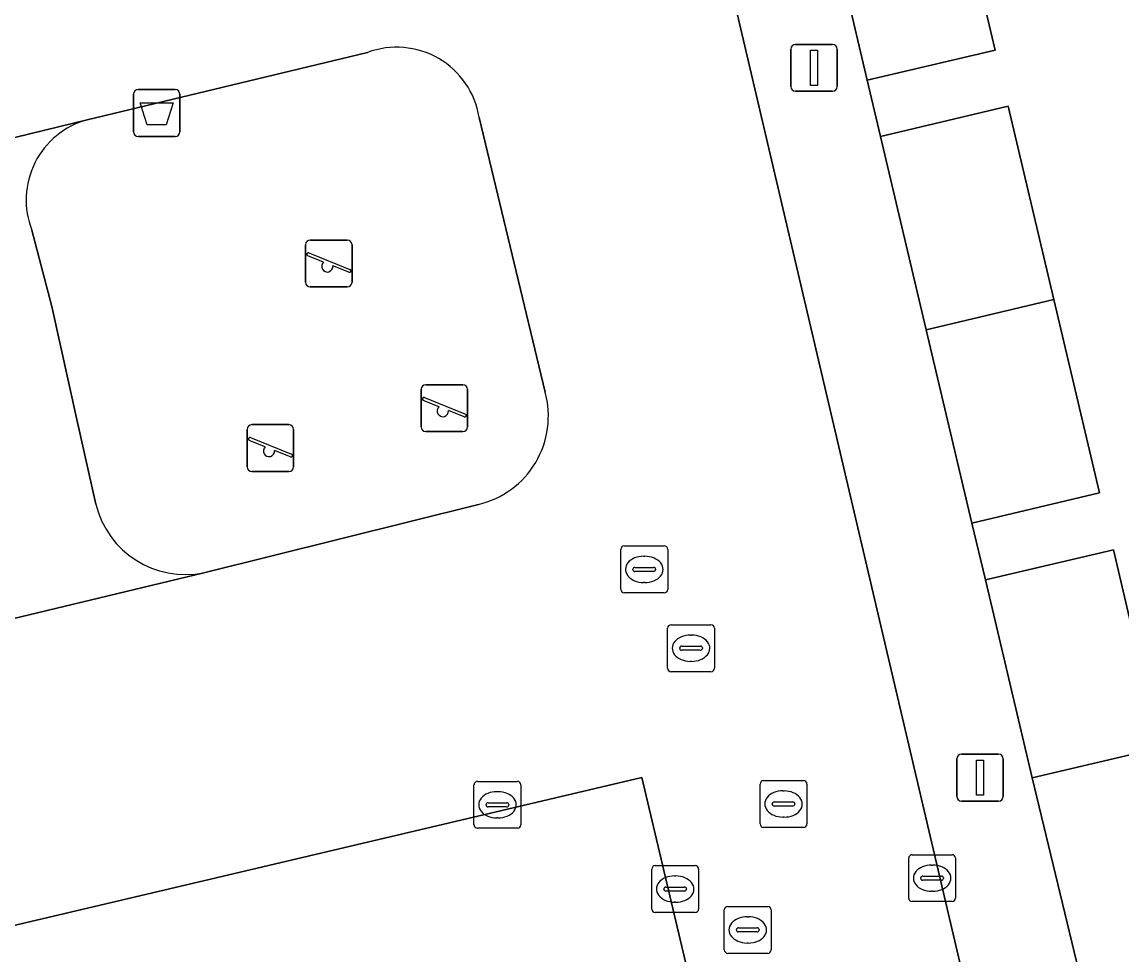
# Model space of a CAD drawing. Extents: x 158031 to 159244, y 380104 to 381214.
# Drawn here: x 158661.57 to 158685.04, y 380591.53 to 380611.43 of the extents above; entities that cross this region are included whole.
import ezdxf

# ---------------------------------------------------------------- set-up
doc = ezdxf.new("R2010")
doc.units = 0
for name, color, linetype in [('IMGEO_Afvalbak', 7, 'Continuous'), ('IMGEO_Erf', 7, 'Continuous'), ('IMGEO_Hek', 7, 'Continuous'), ('IMGEO_Kolk', 7, 'Continuous'), ('IMGEO_Lichtmast', 7, 'Continuous'), ('IMGEO_Pand', 7, 'Continuous'), ('IMGEO_Parkeervlak_open', 7, 'Continuous'), ('IMGEO_Rijbaan_lokaal_open', 7, 'Continuous'), ('IMGEO_Rioolput', 7, 'Continuous'), ('IMGEO_Speelvoorziening', 7, 'Continuous'), ('IMGEO_Terreindeel_zand', 7, 'Continuous'), ('IMGEO_Voetpad_open', 7, 'Continuous')]:
    doc.layers.add(name, color=color, linetype=linetype)

msp = doc.modelspace()

# ---------------------------------------------------------------- linework, layer by layer
at = {"layer": 'IMGEO_Afvalbak'}
for p, q in [((158664.05, 380609.991), (158664.84, 380609.991)), ((158664.84, 380609.991), (158664.05, 380609.991)), ((158663.95, 380609.091), (158663.95, 380609.891)), ((158663.95, 380609.891), (158663.95, 380609.091)), ((158664.94, 380609.891), (158664.94, 380609.091)), ((158664.94, 380609.091), (158664.94, 380609.891)), ((158664.84, 380608.991), (158664.05, 380608.991)), ((158664.05, 380608.991), (158664.84, 380608.991))]:
    msp.add_line(p, q, dxfattribs=at)
msp.add_lwpolyline([(158664.093, 380609.705), (158664.797, 380609.705), (158664.648, 380609.235), (158664.242, 380609.235), (158664.093, 380609.705)], dxfattribs=at)
for centre, start, end in [((158664.05, 380609.891), 90, 180), ((158664.05, 380609.891), 90, 180), ((158664.84, 380609.891), 0, 90), ((158664.84, 380609.891), 360, 90), ((158664.05, 380609.091), 180, 270), ((158664.05, 380609.091), 180, 270), ((158664.84, 380609.091), 270, 0), ((158664.84, 380609.091), 270, 0)]:
    msp.add_arc(centre, 0.1, start, end, dxfattribs=at)
at = {"layer": 'IMGEO_Erf'}
msp.add_lwpolyline([(158685.293, 380617.279), (158682.451, 380616.611), (158681.185, 380621.996), (158679.96, 380621.708), (158677.346, 380621.12), (158677.745, 380619.429), (158677.453, 380619.361), (158678.61, 380614.426), (158681.336, 380615.068), (158682.334, 380610.828), (158679.608, 380610.187), (158679.891, 380608.99), (158682.616, 380609.633), (158683.59, 380605.511), (158684.563, 380601.388), (158681.838, 380600.744), (158682.133, 380599.534), (158684.859, 380600.175), (158685.852, 380595.949), (158683.126, 380595.308), (158684.369, 380590.154), (158684.603, 380590.209), (158686.699, 380581.338)], dxfattribs=at)
at = {"layer": 'IMGEO_Hek'}
for points in [[(158668.944, 380610.78), (158662.959, 380609.345)], [(158672.732, 380603.538), (158671.327, 380609.397)], [(158661.782, 380606.987), (158662.205, 380605.36)], [(158662.738, 380602.954), (158663.15, 380601.146)], [(158665.451, 380599.684), (158671.311, 380601.141)]]:
    msp.add_lwpolyline(points, dxfattribs=at)
for centre, radius, start, end in [((158669.568, 380609.111), 1.782, 9.2328, 110.5088), ((158663.437, 380607.634), 1.777, 105.5994, 201.3483), ((158670.871, 380603.022), 1.932, 283.1787, 15.5003), ((158665.054, 380601.602), 1.958, 193.4531, 281.6851)]:
    msp.add_arc(centre, radius, start, end, dxfattribs=at)
at = {"layer": 'IMGEO_Kolk'}
for p, q in [((158671.291, 380595.234), (158672.143, 380595.234)), ((158671.216, 380594.308), (158671.216, 380595.16)), ((158671.704, 380595.014), (158671.729, 380595.014)), ((158672.217, 380595.16), (158672.217, 380594.308)), ((158671.475, 380594.728), (158671.475, 380594.74)), ((158671.518, 380594.777), (158671.916, 380594.777)), ((158671.959, 380594.74), (158671.959, 380594.728)), ((158671.913, 380594.691), (158671.515, 380594.691)), ((158671.727, 380594.454), (158671.702, 380594.454)), ((158672.143, 380594.234), (158671.291, 380594.234)), ((158680.491, 380592.743), (158680.491, 380593.595)), ((158680.566, 380593.669), (158681.418, 380593.669)), ((158681.492, 380593.595), (158681.492, 380592.743)), ((158675.008, 380592.511), (158675.008, 380593.363)), ((158675.083, 380593.437), (158675.935, 380593.437)), ((158676.009, 380593.363), (158676.009, 380592.511)), ((158680.979, 380593.449), (158681.004, 380593.449)), ((158675.496, 380593.217), (158675.521, 380593.217)), ((158680.75, 380593.163), (158680.75, 380593.175)), ((158681.188, 380593.126), (158680.79, 380593.126)), ((158680.793, 380593.212), (158681.191, 380593.212)), ((158681.234, 380593.175), (158681.234, 380593.163)), ((158675.267, 380592.931), (158675.267, 380592.943)), ((158675.705, 380592.894), (158675.307, 380592.894)), ((158675.31, 380592.98), (158675.708, 380592.98)), ((158675.751, 380592.943), (158675.751, 380592.931)), ((158681.002, 380592.889), (158680.977, 380592.889)), ((158675.519, 380592.657), (158675.494, 380592.657)), ((158681.418, 380592.669), (158680.566, 380592.669)), ((158675.935, 380592.437), (158675.083, 380592.437))]:
    msp.add_line(p, q, dxfattribs=at)
for points in [[(158671.291, 380595.234), (158672.143, 380595.234)], [(158671.216, 380594.308), (158671.216, 380595.16)], [(158672.217, 380595.16), (158672.217, 380594.308)], [(158672.143, 380594.234), (158671.291, 380594.234)], [(158680.491, 380592.743), (158680.491, 380593.595)], [(158680.566, 380593.669), (158681.418, 380593.669)], [(158681.492, 380593.595), (158681.492, 380592.743)], [(158675.008, 380592.511), (158675.008, 380593.363)], [(158675.083, 380593.437), (158675.935, 380593.437)], [(158676.009, 380593.363), (158676.009, 380592.511)], [(158681.418, 380592.669), (158680.566, 380592.669)], [(158675.935, 380592.437), (158675.083, 380592.437)]]:
    msp.add_lwpolyline(points, dxfattribs=at)
for centre, radius, start, end in [((158671.293, 380595.158), 0.0765, 91.552, 178.448), ((158671.293, 380595.158), 0.0765, 91.552, 178.448), ((158672.141, 380595.158), 0.0765, 1.552, 88.448), ((158672.141, 380595.158), 0.0765, 1.552, 88.448), ((158671.515, 380594.737), 0.0403, 85.8775, 175.7526), ((158671.512, 380594.727), 0.0366, 178.938, 274.7102), ((158671.916, 380594.734), 0.043, 264.8664, 352.4533), ((158671.92, 380594.739), 0.0386, 1.7309, 96.639), ((158671.293, 380594.31), 0.0765, 181.552, 268.448), ((158671.293, 380594.31), 0.0765, 181.552, 268.448), ((158672.141, 380594.31), 0.0765, 271.552, 358.448), ((158672.141, 380594.31), 0.0765, 271.552, 358.448), ((158680.568, 380593.593), 0.0765, 91.552, 178.448), ((158680.568, 380593.593), 0.0765, 91.552, 178.448), ((158681.416, 380593.593), 0.0765, 1.552, 88.448), ((158681.416, 380593.593), 0.0765, 1.552, 88.448), ((158675.085, 380593.361), 0.0765, 91.552, 178.448), ((158675.085, 380593.361), 0.0765, 91.552, 178.448), ((158675.933, 380593.361), 0.0765, 1.552, 88.448), ((158675.933, 380593.361), 0.0765, 1.552, 88.448), ((158680.79, 380593.172), 0.0403, 85.8775, 175.7526), ((158680.787, 380593.162), 0.0366, 178.938, 274.7102), ((158681.191, 380593.169), 0.043, 264.8664, 352.4533), ((158681.195, 380593.174), 0.0386, 1.7309, 96.639), ((158675.307, 380592.94), 0.0403, 85.8775, 175.7526), ((158675.304, 380592.93), 0.0366, 178.938, 274.7102), ((158675.708, 380592.937), 0.043, 264.8664, 352.4533), ((158675.712, 380592.942), 0.0386, 1.7309, 96.639), ((158680.568, 380592.745), 0.0765, 181.552, 268.448), ((158680.568, 380592.745), 0.0765, 181.552, 268.448), ((158681.416, 380592.745), 0.0765, 271.552, 358.448), ((158681.416, 380592.745), 0.0765, 271.552, 358.448), ((158675.085, 380592.513), 0.0765, 181.552, 268.448), ((158675.085, 380592.513), 0.0765, 181.552, 268.448), ((158675.933, 380592.513), 0.0765, 271.552, 358.448), ((158675.933, 380592.513), 0.0765, 271.552, 358.448)]:
    msp.add_arc(centre, radius, start, end, dxfattribs=at)
for centre, major_axis, ratio, start_param, end_param in [((158671.703, 380594.734), (-0.387, 0.002), 0.722429, 4.712389, 7.853982), ((158671.728, 380594.734), (-0.39, 0.002), 0.717154, 1.570796, 4.712389), ((158680.978, 380593.169), (-0.387, 0.002), 0.722429, 4.712389, 7.853982), ((158681.003, 380593.169), (-0.39, 0.002), 0.717154, 1.570796, 4.712389), ((158675.495, 380592.937), (-0.387, 0.002), 0.722429, 4.712389, 7.853982), ((158675.52, 380592.937), (-0.39, 0.002), 0.717154, 1.570796, 4.712389)]:
    msp.add_ellipse(centre, major_axis=major_axis, ratio=ratio, start_param=start_param, end_param=end_param, dxfattribs=at)
at = {"layer": 'IMGEO_Lichtmast'}
for p, q in [((158678.077, 380610.952), (158678.867, 380610.952)), ((158678.867, 380610.952), (158678.077, 380610.952)), ((158677.977, 380610.052), (158677.977, 380610.852)), ((158677.977, 380610.852), (158677.977, 380610.052)), ((158678.967, 380610.852), (158678.967, 380610.052)), ((158678.967, 380610.052), (158678.967, 380610.852)), ((158678.867, 380609.952), (158678.077, 380609.952)), ((158678.077, 380609.952), (158678.867, 380609.952)), ((158681.52, 380594.911), (158681.52, 380595.711)), ((158681.52, 380595.711), (158681.52, 380594.911)), ((158681.62, 380595.811), (158682.41, 380595.811)), ((158682.41, 380595.811), (158681.62, 380595.811)), ((158682.51, 380595.711), (158682.51, 380594.911)), ((158682.51, 380594.911), (158682.51, 380595.711)), ((158682.41, 380594.811), (158681.62, 380594.811)), ((158681.62, 380594.811), (158682.41, 380594.811))]:
    msp.add_line(p, q, dxfattribs=at)
for points in [[(158678.397, 380610.827), (158678.547, 380610.827), (158678.547, 380610.077), (158678.397, 380610.077), (158678.397, 380610.827)], [(158681.94, 380595.686), (158682.09, 380595.686), (158682.09, 380594.936), (158681.94, 380594.936), (158681.94, 380595.686)]]:
    msp.add_lwpolyline(points, dxfattribs=at)
for centre, start, end in [((158678.077, 380610.852), 90, 180), ((158678.077, 380610.852), 90, 180), ((158678.867, 380610.852), 0, 90), ((158678.867, 380610.852), 360, 90), ((158678.077, 380610.052), 180, 270), ((158678.077, 380610.052), 180, 270), ((158678.867, 380610.052), 270, 0), ((158678.867, 380610.052), 270, 0), ((158681.62, 380595.711), 90, 180), ((158681.62, 380595.711), 90, 180), ((158682.41, 380595.711), 0, 90), ((158682.41, 380595.711), 360, 90), ((158681.62, 380594.911), 180, 270), ((158681.62, 380594.911), 180, 270), ((158682.41, 380594.911), 270, 0), ((158682.41, 380594.911), 270, 0)]:
    msp.add_arc(centre, 0.1, start, end, dxfattribs=at)
at = {"layer": 'IMGEO_Pand'}
for points in [[(158679.608, 380610.187), (158682.334, 380610.828), (158681.336, 380615.068), (158678.61, 380614.426)], [(158683.59, 380605.511), (158682.616, 380609.633), (158679.891, 380608.99), (158680.865, 380604.867)], [(158683.59, 380605.511), (158680.865, 380604.867), (158681.838, 380600.744), (158684.563, 380601.388)], [(158682.133, 380599.534), (158683.126, 380595.308), (158685.852, 380595.949), (158684.859, 380600.175)]]:
    msp.add_lwpolyline(points, close=True, dxfattribs=at)
at = {"layer": 'IMGEO_Parkeervlak_open'}
for points in [[(158662.959, 380609.345), (158645.363, 380605.047), (158647.633, 380595.402), (158665.451, 380599.684)], [(158663.15, 380601.146), (158662.738, 380602.954), (158662.205, 380605.36), (158661.782, 380606.987)]]:
    msp.add_lwpolyline(points, dxfattribs=at)
for centre, radius, start, end in [((158663.437, 380607.634), 1.777, 105.5994, 201.3483), ((158665.054, 380601.602), 1.958, 193.4531, 281.6851)]:
    msp.add_arc(centre, radius, start, end, dxfattribs=at)
at = {"layer": 'IMGEO_Rijbaan_lokaal_open'}
msp.add_lwpolyline([(158674.8, 380595.318), (158681.44, 380567.252), (158682.048, 380564.681), (158687.531, 380566.04), (158675.144, 380618.798), (158674.853, 380618.727), (158646.289, 380611.903), (158642.774, 380611.091), (158641.644, 380615.902), (158637.085, 380614.819), (158638.238, 380610.014), (158643.37, 380588.22), (158643.438, 380587.928)], close=True, dxfattribs=at)
for points in [[(158671.311, 380601.141), (158665.451, 380599.684), (158647.633, 380595.402), (158645.363, 380605.047), (158662.959, 380609.345), (158668.944, 380610.78)], [(158671.327, 380609.397), (158672.732, 380603.538)]]:
    msp.add_lwpolyline(points, dxfattribs=at)
for centre, radius, start, end in [((158669.568, 380609.111), 1.782, 9.2328, 110.5088), ((158670.871, 380603.022), 1.932, 283.1787, 15.5003)]:
    msp.add_arc(centre, radius, start, end, dxfattribs=at)
at = {"layer": 'IMGEO_Rioolput'}
for p, q in [((158674.349, 380599.329), (158674.349, 380600.181)), ((158674.424, 380600.255), (158675.276, 380600.255)), ((158675.35, 380600.181), (158675.35, 380599.329)), ((158674.837, 380600.035), (158674.862, 380600.035)), ((158674.608, 380599.749), (158674.608, 380599.761)), ((158675.046, 380599.712), (158674.648, 380599.712)), ((158674.651, 380599.798), (158675.049, 380599.798)), ((158675.092, 380599.761), (158675.092, 380599.749)), ((158674.86, 380599.475), (158674.835, 380599.475)), ((158675.276, 380599.255), (158674.424, 380599.255)), ((158675.346, 380597.647), (158675.346, 380598.499)), ((158675.421, 380598.573), (158676.273, 380598.573)), ((158676.347, 380598.499), (158676.347, 380597.647)), ((158675.834, 380598.353), (158675.859, 380598.353)), ((158675.605, 380598.067), (158675.605, 380598.079)), ((158676.043, 380598.03), (158675.645, 380598.03)), ((158675.648, 380598.116), (158676.046, 380598.116)), ((158676.089, 380598.079), (158676.089, 380598.067)), ((158675.857, 380597.793), (158675.832, 380597.793)), ((158676.273, 380597.573), (158675.421, 380597.573)), ((158677.395, 380595.251), (158678.247, 380595.251)), ((158677.32, 380594.325), (158677.32, 380595.177)), ((158677.808, 380595.031), (158677.833, 380595.031)), ((158678.321, 380595.177), (158678.321, 380594.325)), ((158677.579, 380594.745), (158677.579, 380594.757)), ((158677.622, 380594.794), (158678.02, 380594.794)), ((158678.063, 380594.757), (158678.063, 380594.745)), ((158678.017, 380594.708), (158677.619, 380594.708)), ((158677.831, 380594.471), (158677.806, 380594.471)), ((158678.247, 380594.251), (158677.395, 380594.251)), ((158676.557, 380591.639), (158676.557, 380592.491)), ((158676.632, 380592.565), (158677.484, 380592.565)), ((158677.558, 380592.491), (158677.558, 380591.639)), ((158677.045, 380592.345), (158677.07, 380592.345)), ((158676.816, 380592.059), (158676.816, 380592.071)), ((158677.254, 380592.022), (158676.856, 380592.022)), ((158676.859, 380592.108), (158677.257, 380592.108)), ((158677.3, 380592.071), (158677.3, 380592.059)), ((158677.068, 380591.785), (158677.043, 380591.785)), ((158677.484, 380591.565), (158676.632, 380591.565))]:
    msp.add_line(p, q, dxfattribs=at)
for points in [[(158674.349, 380599.329), (158674.349, 380600.181)], [(158674.424, 380600.255), (158675.276, 380600.255)], [(158675.35, 380600.181), (158675.35, 380599.329)], [(158675.276, 380599.255), (158674.424, 380599.255)], [(158675.346, 380597.647), (158675.346, 380598.499)], [(158675.421, 380598.573), (158676.273, 380598.573)], [(158676.347, 380598.499), (158676.347, 380597.647)], [(158676.273, 380597.573), (158675.421, 380597.573)], [(158677.395, 380595.251), (158678.247, 380595.251)], [(158677.32, 380594.325), (158677.32, 380595.177)], [(158678.321, 380595.177), (158678.321, 380594.325)], [(158678.247, 380594.251), (158677.395, 380594.251)], [(158676.557, 380591.639), (158676.557, 380592.491)], [(158676.632, 380592.565), (158677.484, 380592.565)], [(158677.558, 380592.491), (158677.558, 380591.639)], [(158677.484, 380591.565), (158676.632, 380591.565)]]:
    msp.add_lwpolyline(points, dxfattribs=at)
for centre, radius, start, end in [((158674.426, 380600.179), 0.0765, 91.552, 178.448), ((158674.426, 380600.179), 0.0765, 91.552, 178.448), ((158675.274, 380600.179), 0.0765, 1.552, 88.448), ((158675.274, 380600.179), 0.0765, 1.552, 88.448), ((158674.648, 380599.758), 0.0403, 85.8775, 175.7526), ((158674.645, 380599.748), 0.0366, 178.938, 274.7102), ((158675.049, 380599.755), 0.043, 264.8664, 352.4533), ((158675.053, 380599.76), 0.0386, 1.7309, 96.639), ((158674.426, 380599.331), 0.0765, 181.552, 268.448), ((158674.426, 380599.331), 0.0765, 181.552, 268.448), ((158675.274, 380599.331), 0.0765, 271.552, 358.448), ((158675.274, 380599.331), 0.0765, 271.552, 358.448), ((158675.423, 380598.497), 0.0765, 91.552, 178.448), ((158675.423, 380598.497), 0.0765, 91.552, 178.448), ((158676.271, 380598.497), 0.0765, 1.552, 88.448), ((158676.271, 380598.497), 0.0765, 1.552, 88.448), ((158675.645, 380598.076), 0.0403, 85.8775, 175.7526), ((158675.642, 380598.066), 0.0366, 178.938, 274.7102), ((158676.046, 380598.073), 0.043, 264.8664, 352.4533), ((158676.05, 380598.078), 0.0386, 1.7309, 96.639), ((158675.423, 380597.649), 0.0765, 181.552, 268.448), ((158675.423, 380597.649), 0.0765, 181.552, 268.448), ((158676.271, 380597.649), 0.0765, 271.552, 358.448), ((158676.271, 380597.649), 0.0765, 271.552, 358.448), ((158677.397, 380595.175), 0.0765, 91.552, 178.448), ((158677.397, 380595.175), 0.0765, 91.552, 178.448), ((158678.245, 380595.175), 0.0765, 1.552, 88.448), ((158678.245, 380595.175), 0.0765, 1.552, 88.448), ((158677.619, 380594.754), 0.0403, 85.8775, 175.7526), ((158677.616, 380594.744), 0.0366, 178.938, 274.7102), ((158678.02, 380594.751), 0.043, 264.8664, 352.4533), ((158678.024, 380594.756), 0.0386, 1.7309, 96.639), ((158677.397, 380594.327), 0.0765, 181.552, 268.448), ((158677.397, 380594.327), 0.0765, 181.552, 268.448), ((158678.245, 380594.327), 0.0765, 271.552, 358.448), ((158678.245, 380594.327), 0.0765, 271.552, 358.448), ((158676.634, 380592.489), 0.0765, 91.552, 178.448), ((158676.634, 380592.489), 0.0765, 91.552, 178.448), ((158677.482, 380592.489), 0.0765, 1.552, 88.448), ((158677.482, 380592.489), 0.0765, 1.552, 88.448), ((158676.856, 380592.068), 0.0403, 85.8775, 175.7526), ((158676.853, 380592.058), 0.0366, 178.938, 274.7102), ((158677.257, 380592.065), 0.043, 264.8664, 352.4533), ((158677.261, 380592.07), 0.0386, 1.7309, 96.639), ((158676.634, 380591.641), 0.0765, 181.552, 268.448), ((158676.634, 380591.641), 0.0765, 181.552, 268.448), ((158677.482, 380591.641), 0.0765, 271.552, 358.448), ((158677.482, 380591.641), 0.0765, 271.552, 358.448)]:
    msp.add_arc(centre, radius, start, end, dxfattribs=at)
for centre, major_axis, ratio, start_param, end_param in [((158674.836, 380599.755), (-0.387, 0.002), 0.722429, 4.712389, 7.853982), ((158674.861, 380599.755), (-0.39, 0.002), 0.717154, 1.570796, 4.712389), ((158675.833, 380598.073), (-0.387, 0.002), 0.722429, 4.712389, 7.853982), ((158675.858, 380598.073), (-0.39, 0.002), 0.717154, 1.570796, 4.712389), ((158677.807, 380594.751), (-0.387, 0.002), 0.722429, 4.712389, 7.853982), ((158677.832, 380594.751), (-0.39, 0.002), 0.717154, 1.570796, 4.712389), ((158677.044, 380592.065), (-0.387, 0.002), 0.722429, 4.712389, 7.853982), ((158677.069, 380592.065), (-0.39, 0.002), 0.717154, 1.570796, 4.712389)]:
    msp.add_ellipse(centre, major_axis=major_axis, ratio=ratio, start_param=start_param, end_param=end_param, dxfattribs=at)
at = {"layer": 'IMGEO_Speelvoorziening'}
for p, q in [((158667.723, 380606.78), (158668.513, 380606.78)), ((158668.513, 380606.78), (158667.723, 380606.78)), ((158667.623, 380605.88), (158667.623, 380606.68)), ((158667.623, 380606.68), (158667.623, 380605.88)), ((158667.692, 380606.505), (158668.568, 380606.152)), ((158668.613, 380606.68), (158668.613, 380605.88)), ((158668.613, 380605.88), (158668.613, 380606.68)), ((158668.006, 380606.308), (158667.667, 380606.445)), ((158668.544, 380606.092), (158668.204, 380606.229)), ((158668.513, 380605.78), (158667.723, 380605.78)), ((158667.723, 380605.78), (158668.513, 380605.78)), ((158670.188, 380603.694), (158670.978, 380603.694)), ((158670.978, 380603.694), (158670.188, 380603.694)), ((158670.088, 380602.794), (158670.088, 380603.594)), ((158670.088, 380603.594), (158670.088, 380602.794)), ((158670.157, 380603.419), (158671.033, 380603.066)), ((158671.078, 380603.594), (158671.078, 380602.794)), ((158671.078, 380602.794), (158671.078, 380603.594)), ((158670.471, 380603.222), (158670.132, 380603.359)), ((158671.009, 380603.006), (158670.669, 380603.143)), ((158666.378, 380601.942), (158666.378, 380602.742)), ((158666.378, 380602.742), (158666.378, 380601.942)), ((158666.478, 380602.842), (158667.268, 380602.842)), ((158667.268, 380602.842), (158666.478, 380602.842)), ((158667.368, 380602.742), (158667.368, 380601.942)), ((158667.368, 380601.942), (158667.368, 380602.742)), ((158666.761, 380602.37), (158666.422, 380602.507)), ((158666.447, 380602.567), (158667.323, 380602.214)), ((158670.978, 380602.694), (158670.188, 380602.694)), ((158670.188, 380602.694), (158670.978, 380602.694)), ((158667.299, 380602.154), (158666.959, 380602.291)), ((158667.268, 380601.842), (158666.478, 380601.842)), ((158666.478, 380601.842), (158667.268, 380601.842))]:
    msp.add_line(p, q, dxfattribs=at)
for centre, radius, start, end in [((158667.723, 380606.68), 0.1, 90, 180), ((158667.723, 380606.68), 0.1, 90, 180), ((158668.513, 380606.68), 0.1, 0, 90), ((158668.513, 380606.68), 0.1, 360, 90), ((158667.68, 380606.475), 0.0327, 68.078, 248.078), ((158668.085, 380606.218), 0.12, 130.9928, 5.1632), ((158668.556, 380606.122), 0.0327, 248.078, 68.078), ((158667.723, 380605.88), 0.1, 180, 270), ((158667.723, 380605.88), 0.1, 180, 270), ((158668.513, 380605.88), 0.1, 270, 0), ((158668.513, 380605.88), 0.1, 270, 0), ((158670.188, 380603.594), 0.1, 90, 180), ((158670.188, 380603.594), 0.1, 90, 180), ((158670.978, 380603.594), 0.1, 0, 90), ((158670.978, 380603.594), 0.1, 360, 90), ((158670.145, 380603.389), 0.0327, 68.078, 248.078), ((158670.55, 380603.132), 0.12, 130.9928, 5.1632), ((158671.021, 380603.036), 0.0327, 248.078, 68.078), ((158666.478, 380602.742), 0.1, 90, 180), ((158666.478, 380602.742), 0.1, 90, 180), ((158667.268, 380602.742), 0.1, 0, 90), ((158667.268, 380602.742), 0.1, 360, 90), ((158670.188, 380602.794), 0.1, 180, 270), ((158670.188, 380602.794), 0.1, 180, 270), ((158670.978, 380602.794), 0.1, 270, 0), ((158670.978, 380602.794), 0.1, 270, 0), ((158666.435, 380602.537), 0.0327, 68.078, 248.078), ((158666.84, 380602.28), 0.12, 130.9928, 5.1632), ((158667.311, 380602.184), 0.0327, 248.078, 68.078), ((158666.478, 380601.942), 0.1, 180, 270), ((158666.478, 380601.942), 0.1, 180, 270), ((158667.268, 380601.942), 0.1, 270, 0), ((158667.268, 380601.942), 0.1, 270, 0)]:
    msp.add_arc(centre, radius, start, end, dxfattribs=at)
at = {"layer": 'IMGEO_Terreindeel_zand'}
for points in [[(158668.944, 380610.78), (158662.959, 380609.345)], [(158672.732, 380603.538), (158671.327, 380609.397)], [(158661.782, 380606.987), (158662.205, 380605.36), (158662.738, 380602.954), (158663.15, 380601.146)], [(158665.451, 380599.684), (158671.311, 380601.141)]]:
    msp.add_lwpolyline(points, dxfattribs=at)
for centre, radius, start, end in [((158669.568, 380609.111), 1.782, 9.2328, 110.5088), ((158663.437, 380607.634), 1.777, 105.5994, 201.3483), ((158670.871, 380603.022), 1.932, 283.1787, 15.5003), ((158665.054, 380601.602), 1.958, 193.4531, 281.6851)]:
    msp.add_arc(centre, radius, start, end, dxfattribs=at)
at = {"layer": 'IMGEO_Voetpad_open'}
msp.add_lwpolyline([(158683.126, 380595.308), (158682.133, 380599.534), (158681.838, 380600.744), (158680.865, 380604.867), (158679.891, 380608.99), (158679.608, 380610.187), (158678.61, 380614.426), (158677.453, 380619.361), (158676.34, 380624.116), (158673.995, 380623.552), (158675.144, 380618.798), (158687.531, 380566.04), (158689.925, 380566.39), (158688.935, 380570.621), (158688.645, 380571.833), (158687.636, 380576.078), (158686.465, 380581.283), (158684.369, 380590.154)], close=True, dxfattribs=at)
msp.add_lwpolyline([(158643.365, 380584.377), (158647.621, 380585.372), (158648.817, 380585.646), (158652.938, 380586.622), (158657.058, 380587.598), (158658.261, 380587.883), (158662.392, 380588.854), (158669.274, 380590.443), (158670.036, 380587.207), (158673.036, 380587.921), (158675.45, 380577.785), (158676.122, 380574.962), (158676.098, 380574.956), (158678.049, 380566.443), (158681.44, 380567.252), (158674.8, 380595.318), (158643.438, 380587.928)], dxfattribs=at)

doc.saveas('drawing.dxf')
